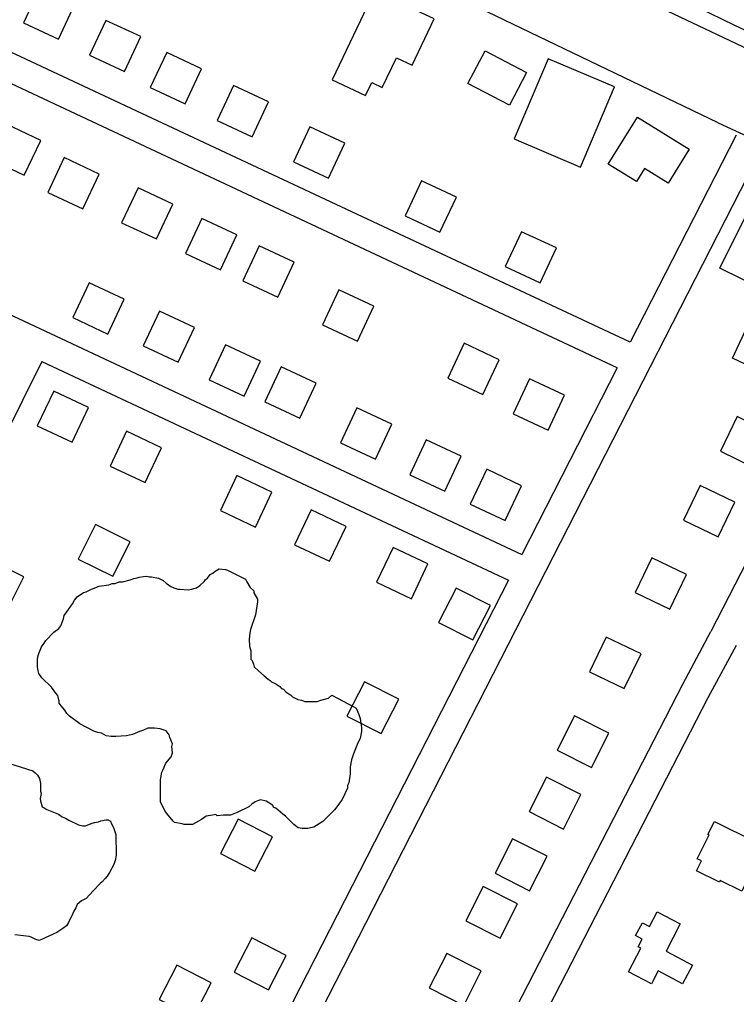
# Model space of a CAD drawing. Extents: x 3683402 to 3721514, y 487807 to 513565.
# Drawn here: x 3706198 to 3706941, y 495610 to 496621 of the extents above; entities that cross this region are included whole.
import ezdxf

# ---------------------------------------------------------------- set-up
doc = ezdxf.new("R2010")
doc.units = 0
for name, color, linetype in [('V-BLDG-OTLN', 7, 'Continuous'), ('V-RAIL-TRAK', 7, 'Continuous'), ('V-ROAD-CNTR', 7, 'Continuous'), ('V-SITE-VEGE', 7, 'Continuous')]:
    doc.layers.add(name, color=color, linetype=linetype)

msp = doc.modelspace()

# ---------------------------------------------------------------- linework, layer by layer
at = {"layer": 'V-BLDG-OTLN'}
for points in [[(3706202.1, 496617.8), (3706238.4, 496600.8), (3706255.3, 496637), (3706219.1, 496654)], [(3706565.9, 496650.9), (3706522.2, 496558.6), (3706556.8, 496542.2), (3706563.2, 496555.8), (3706574.1, 496550.6), (3706588.7, 496581.4), (3706605, 496573.7), (3706627.7, 496621.7)], [(3706270.6, 496584), (3706306.8, 496567.1), (3706323.8, 496603.3), (3706287.5, 496620.2)], [(3706723.6, 496566.2), (3706705.8, 496532.3), (3706662.9, 496554.7), (3706680.6, 496588.6)], [(3706333.6, 496550.6), (3706369.8, 496533.6), (3706386.8, 496569.8), (3706350.6, 496586.8)], [(3706746.1, 496580.3), (3706710.8, 496497.2), (3706779.4, 496468), (3706814.8, 496551.1)], [(3706403, 496516.3), (3706439.2, 496499.4), (3706456.1, 496535.6), (3706419.9, 496552.6)], [(3706838.5, 496519.7), (3706892.1, 496486.6), (3706870.4, 496451.4), (3706846, 496466.5), (3706837.6, 496452.9), (3706808.4, 496471)], [(3706220, 496495.7), (3706183.8, 496512.7), (3706166.8, 496476.4), (3706203, 496459.5)], [(3706482.1, 496473.5), (3706518.3, 496456.5), (3706535.3, 496492.8), (3706499.1, 496509.7)], [(3706280.6, 496460.8), (3706244.4, 496477.8), (3706227.4, 496441.6), (3706263.7, 496424.6)], [(3706357.1, 496429.6), (3706320.9, 496446.6), (3706303.9, 496410.3), (3706340.1, 496393.4)], [(3706597.7, 496417.6), (3706633.9, 496400.6), (3706650.9, 496436.8), (3706614.7, 496453.8)], [(3706955.7, 496427.2), (3707050, 496380.9), (3707018.5, 496316.6), (3706924.1, 496363)], [(3706423.4, 496397.7), (3706387.2, 496414.7), (3706370.2, 496378.5), (3706406.5, 496361.5)], [(3706701.5, 496364.8), (3706737.7, 496347.8), (3706754.7, 496384.1), (3706718.5, 496401)], [(3706482.7, 496369.3), (3706446.5, 496386.3), (3706429.5, 496350), (3706465.8, 496333.1)], [(3706253.4, 496311.8), (3706289.6, 496294.8), (3706306.6, 496331.1), (3706270.4, 496348)], [(3706565.4, 496323.6), (3706529.2, 496340.6), (3706512.2, 496304.4), (3706548.4, 496287.4)], [(3706326.1, 496282.5), (3706362.4, 496265.5), (3706379.3, 496301.7), (3706343.1, 496318.7)], [(3706998.4, 496240.7), (3706937, 496269.9), (3706954.5, 496306.8), (3707015.9, 496277.6)], [(3706695.3, 496268.2), (3706659.1, 496285.2), (3706642.2, 496249), (3706678.4, 496232)], [(3706394.6, 496247.3), (3706430.8, 496230.4), (3706447.7, 496266.6), (3706411.5, 496283.6)], [(3706452.3, 496224.5), (3706488.5, 496207.6), (3706505.5, 496243.8), (3706469.2, 496260.8)], [(3706763, 496231.4), (3706726.8, 496248.4), (3706709.8, 496212.1), (3706746.1, 496195.2)], [(3706269.7, 496218.7), (3706233.5, 496235.7), (3706216.4, 496199.6), (3706252.6, 496182.5)], [(3706530.7, 496182), (3706567, 496165), (3706583.9, 496201.2), (3706547.7, 496218.2)], [(3706960.7, 496155.8), (3706978, 496191.8), (3706942, 496209.2), (3706924.6, 496173.2)], [(3706345.3, 496176.8), (3706309.1, 496193.9), (3706292.1, 496157.7), (3706328.3, 496140.7)], [(3706602.7, 496148.9), (3706638.9, 496131.9), (3706655.9, 496168.1), (3706619.7, 496185.1)], [(3706665.3, 496118.3), (3706701.5, 496101.3), (3706718.5, 496137.5), (3706682.3, 496154.5)], [(3706459.6, 496130.8), (3706423.4, 496147.9), (3706406.3, 496111.7), (3706442.5, 496094.6)], [(3706922.3, 496084.3), (3706939.7, 496120.4), (3706903.6, 496137.8), (3706886.3, 496101.7)], [(3706536.5, 496095.3), (3706500.3, 496112.4), (3706483.2, 496076.2), (3706519.4, 496059.1)], [(3706276.7, 496097.2), (3706259, 496061.4), (3706294.8, 496043.6), (3706312.6, 496079.4)], [(3706621.3, 496056.4), (3706585.2, 496073.5), (3706568.1, 496037.3), (3706604.3, 496020.2)], [(3706872.1, 496009.4), (3706889.5, 496045.4), (3706853.5, 496062.8), (3706836.1, 496026.8)], [(3706166.5, 496060.7), (3706148.8, 496024.9), (3706184.6, 496007.1), (3706202.4, 496042.9)], [(3706668.1, 495977.5), (3706686.3, 496013.1), (3706650.7, 496031.3), (3706632.5, 495995.7)], [(3706824.9, 495927.1), (3706842.3, 495963.1), (3706806.2, 495980.5), (3706788.8, 495944.5)], [(3706573, 495880.3), (3706591.2, 495915.9), (3706555.6, 495934.1), (3706537.4, 495898.5)], [(3706790.8, 495845.1), (3706809, 495880.8), (3706773.3, 495898.9), (3706755.2, 495863.2)], [(3706761.9, 495781.3), (3706780, 495817), (3706744.3, 495835.1), (3706726.2, 495799.5)], [(3706442, 495737.8), (3706460.2, 495773.4), (3706424.6, 495791.6), (3706406.4, 495756)], [(3706918.3, 495789.1), (3706961.1, 495767.9), (3706953.6, 495752.7), (3706962.4, 495748.4), (3706946.8, 495716.9), (3706924.4, 495728), (3706923.6, 495726.2), (3706899.9, 495738), (3706904.9, 495748.2), (3706900.6, 495750.3), (3706912.9, 495775.2), (3706911.7, 495775.8)], [(3706726.7, 495717.4), (3706744.9, 495753.1), (3706709.2, 495771.2), (3706691.1, 495735.5)], [(3706696.3, 495668), (3706714.4, 495703.7), (3706678.7, 495721.8), (3706660.6, 495686.1)], [(3706885.4, 495620.8), (3706859.9, 495634.1), (3706853, 495620.8), (3706829.3, 495633.2), (3706842.1, 495657.7), (3706839.2, 495659.2), (3706843.4, 495667.2), (3706836.6, 495670.8), (3706843.7, 495684.2), (3706851.2, 495680.3), (3706859.1, 495695.4), (3706883, 495682.9), (3706868.2, 495654.5), (3706895.5, 495640.2)], [(3706456.2, 495614.6), (3706474.4, 495650.2), (3706438.8, 495668.4), (3706420.6, 495632.8)], [(3706658.5, 495598.4), (3706676.6, 495634.1), (3706641, 495652.2), (3706622.8, 495616.6)], [(3706378.4, 495586.3), (3706396.6, 495621.9), (3706361, 495640.1), (3706342.8, 495604.5)]]:
    msp.add_lwpolyline(points, close=True, dxfattribs=at)
at = {"layer": 'V-RAIL-TRAK'}
msp.add_lwpolyline([(3706976, 496597.5), (3706938.9, 496615.2), (3706902, 496633.1), (3706843.9, 496660.5), (3706785.8, 496687.9), (3706727.7, 496715.4), (3706669.7, 496743), (3706629.8, 496762.3), (3706589.7, 496781.4), (3706549.6, 496800.3), (3706509.4, 496819), (3706469.1, 496837.5), (3706428.7, 496855.8)], dxfattribs=at)
at = {"layer": 'V-ROAD-CNTR'}
for points in [[(3706922.2, 496514), (3706594.5, 496671.9), (3706378.1, 496773.1), (3706163.6, 496872.8), (3706014.2, 496943), (3705901, 496997), (3705828.8, 497030.1), (3705757.4, 497067.4), (3705690.1, 497104.9), (3705627.2, 497144.5), (3705541.5, 497196.8), (3705468.5, 497245), (3705393.2, 497296.3), (3705289, 497376.1), (3705171.8, 497474.8), (3705002.3, 497618), (3704805.7, 497781.8), (3704555.5, 497994.3), (3704337.6, 498173.3), (3704092, 498383.3), (3703834.2, 498595), (3703728.5, 498684.9)], [(3707083.6, 496528.4), (3706817.8, 496654.6)], [(3706831.2, 496286.5), (3706068.6, 496643.9)], [(3706817.5, 496259.7), (3706055.9, 496616.8)], [(3706922.2, 496514), (3707506.2, 496245)], [(3706940.9, 496501.1), (3706831.2, 496286.5)], [(3706968.2, 496488.5), (3706098.6, 494787.6)], [(3707091.1, 496435.3), (3707072, 496391.5), (3707044.3, 496320.5), (3707030.8, 496280.9), (3707031.4, 496250.8), (3707027.6, 496224.4), (3707023.3, 496202.8), (3707016, 496183), (3706983.2, 496119.2), (3706914.7, 495986.1)], [(3705957.9, 496422.8), (3706718.6, 496066.2)], [(3706221.1, 496266.3), (3705857.7, 495533.4)], [(3706221.1, 496266.3), (3706704.9, 496039.5)], [(3706817.5, 496259.8), (3706718.6, 496066.2)], [(3706704.9, 496039.5), (3706071.3, 494800.2)], [(3706493.3, 495169.4), (3706885.5, 495931.7), (3706914.8, 495986.3)], [(3706520, 495155.7), (3706912, 495917.8), (3706941.2, 495972.1)]]:
    msp.add_lwpolyline(points, dxfattribs=at)
at = {"layer": 'V-SITE-VEGE'}
for points in [[(3706225.2, 495977), (3706233.7, 495985.6), (3706238.7, 495989.2), (3706240.8, 495992.1), (3706243.6, 495999.3), (3706244.3, 496002.9), (3706247.2, 496006.5), (3706252.8, 496015.1), (3706255, 496018.7), (3706257.8, 496022.3), (3706264.2, 496026.6), (3706267.1, 496027.3), (3706272.8, 496030.2), (3706280.6, 496033.1), (3706290.6, 496034.6), (3706294.2, 496036.1), (3706297.1, 496036.1), (3706301.3, 496037.6), (3706304.9, 496037.6), (3706312.8, 496039.8), (3706316.4, 496041.2), (3706319.9, 496042), (3706322.1, 496042.7), (3706326.4, 496043.4), (3706329.9, 496043.5), (3706332.8, 496042.8), (3706334.9, 496042.8), (3706342.1, 496041.4), (3706347.1, 496039.3), (3706350, 496036.4), (3706355, 496032.9), (3706357.9, 496031.5), (3706362.2, 496030.1), (3706364.4, 496030.1), (3706373, 496029.4), (3706376.5, 496030.1), (3706378.7, 496030.9), (3706381.5, 496031.6), (3706385.1, 496033.8), (3706389.4, 496038.1), (3706390.8, 496040.3), (3706392.9, 496041.7), (3706395.8, 496045.3), (3706398.6, 496046.7), (3706400.7, 496048.9), (3706405, 496051.1), (3706411.5, 496050.4), (3706413.6, 496049.7), (3706432.3, 496040.5), (3706433.7, 496037.7), (3706437.3, 496032), (3706440.9, 496028.4), (3706440.9, 496026.2), (3706444.6, 496019.8), (3706444.6, 496017), (3706442.5, 496003.4), (3706437.6, 495988.3), (3706436.9, 495984.7), (3706436.2, 495978.3), (3706436.3, 495971.1), (3706437.7, 495966.1), (3706437.8, 495957.5), (3706439.2, 495956.1), (3706440.7, 495952.5), (3706441.4, 495949.7), (3706445.7, 495945.4), (3706451.5, 495940.4), (3706455.8, 495936.9), (3706458, 495935.5), (3706459.4, 495934.1), (3706463.7, 495931.9), (3706468, 495929.1), (3706469.5, 495927), (3706471.6, 495926.3), (3706474.5, 495923.4), (3706478.8, 495920.6), (3706481, 495918.4), (3706486.7, 495915.6), (3706490.3, 495914.9), (3706493.9, 495913.5), (3706506.7, 495913.6), (3706510.3, 495915), (3706518.2, 495917.2), (3706521.7, 495920.1)], [(3706521.7, 495920.1), (3706544.7, 495908.1), (3706546.9, 495906.7), (3706549.8, 495900.3), (3706551.2, 495896), (3706552.7, 495886.7), (3706552.7, 495882.4), (3706551.3, 495875.2), (3706548.5, 495870.2), (3706547.8, 495868), (3706544.3, 495859.4), (3706542.2, 495853), (3706540.8, 495845.8), (3706540.8, 495838.7), (3706539.5, 495829.4), (3706538, 495826.5), (3706538.1, 495823.6), (3706532.4, 495812.1), (3706530.3, 495809.3), (3706528.9, 495807.1), (3706524.6, 495801.4), (3706512.5, 495789.1), (3706503.2, 495783.3), (3706499.7, 495782.6), (3706496.8, 495781.9), (3706491.1, 495781.8), (3706486.8, 495782.5), (3706482.5, 495786.1), (3706473.8, 495794.6), (3706471, 495796.7), (3706463.8, 495803.1), (3706461.6, 495803.8), (3706460.2, 495806), (3706453.7, 495810.2), (3706448, 495811.6), (3706445.8, 495810.9), (3706442.3, 495809.4), (3706438.7, 495807.3), (3706435.9, 495804.4), (3706423.7, 495798.6), (3706416.6, 495795.7), (3706409.4, 495795.6), (3706403, 495794.9), (3706401.6, 495796.3), (3706398, 495795.6), (3706391.5, 495794.8), (3706386.6, 495791.2), (3706377.3, 495786.1), (3706368.7, 495786.1), (3706366.6, 495786.8), (3706358.7, 495788.2), (3706357.2, 495789.6), (3706350.7, 495797.4), (3706348.6, 495800.3), (3706344.2, 495809.6), (3706344.1, 495832.5), (3706345.5, 495840.3), (3706346.9, 495843.2), (3706349.7, 495849.7), (3706355.4, 495856.1), (3706356.8, 495860.4), (3706356.1, 495866.9), (3706356.8, 495869.7), (3706353.9, 495876.2), (3706353.1, 495879), (3706350.2, 495883.3), (3706343.8, 495885.4), (3706338, 495886.1), (3706330.9, 495886), (3706326.6, 495883.9), (3706322.3, 495882.4), (3706315.2, 495879.5), (3706308.8, 495878), (3706298, 495877.3), (3706293, 495877.2), (3706288, 495877.9), (3706283, 495880.7), (3706279.4, 495881.4), (3706275.1, 495882.8), (3706260.7, 495890.6), (3706256.4, 495893.5), (3706250, 495898.4), (3706247.1, 495901.3), (3706244.9, 495904.8), (3706241.3, 495909.1), (3706239.1, 495912), (3706239.1, 495914.1), (3706237.7, 495919.8), (3706235.5, 495922.7), (3706234.1, 495924.8), (3706231.2, 495928.4), (3706221.1, 495938.3), (3706218.2, 495942.6), (3706217.5, 495945.5), (3706216.7, 495949.7), (3706216.7, 495957.6), (3706217.4, 495961.2), (3706218.1, 495963.4), (3706220.9, 495970.5), (3706223.7, 495974.1), (3706225.2, 495977)], [(3706186.5, 495849.5), (3706211.7, 495841.6), (3706214.2, 495839.6), (3706216.7, 495837.1), (3706218.8, 495833.6), (3706219.8, 495828.6), (3706219.8, 495820.6), (3706220.4, 495818.1), (3706219.4, 495813), (3706219.9, 495810.5), (3706221.5, 495804.5)], [(3706221.5, 495804.5), (3706223.5, 495803.5), (3706226.5, 495801.5), (3706236.6, 495797.6), (3706238.6, 495796.6), (3706242.1, 495794.1), (3706245.7, 495792.6), (3706249.2, 495790.6), (3706259.3, 495785.6), (3706263.8, 495784.7), (3706266.3, 495784.7)], [(3706266.3, 495784.7), (3706272.3, 495787.2), (3706275.8, 495788.2), (3706279.9, 495788.8), (3706282.4, 495789.8), (3706287.4, 495790.8), (3706289.9, 495790.8), (3706292.4, 495789.4), (3706293.4, 495786.8), (3706295.5, 495782.8), (3706298, 495775.8), (3706298.2, 495754.2), (3706297.2, 495748.7), (3706295.7, 495744.6), (3706291.2, 495736.1), (3706288.8, 495732.5), (3706286.8, 495730), (3706283.8, 495726.5), (3706281.8, 495724.9), (3706274.3, 495717.4), (3706267.3, 495709.3), (3706262.3, 495706.7), (3706257.8, 495703.2), (3706256.3, 495699.6), (3706254.3, 495696.1), (3706253.3, 495693.6), (3706248.8, 495684.5), (3706246.8, 495681), (3706242.8, 495678), (3706236.8, 495673.9), (3706220.3, 495666.3), (3706218.3, 495665.7), (3706214.8, 495666.7), (3706210.2, 495669.2), (3706208.2, 495669.7), (3706202.2, 495670.7), (3706193.1, 495671.6)]]:
    msp.add_lwpolyline(points, dxfattribs=at)

doc.saveas('drawing.dxf')
